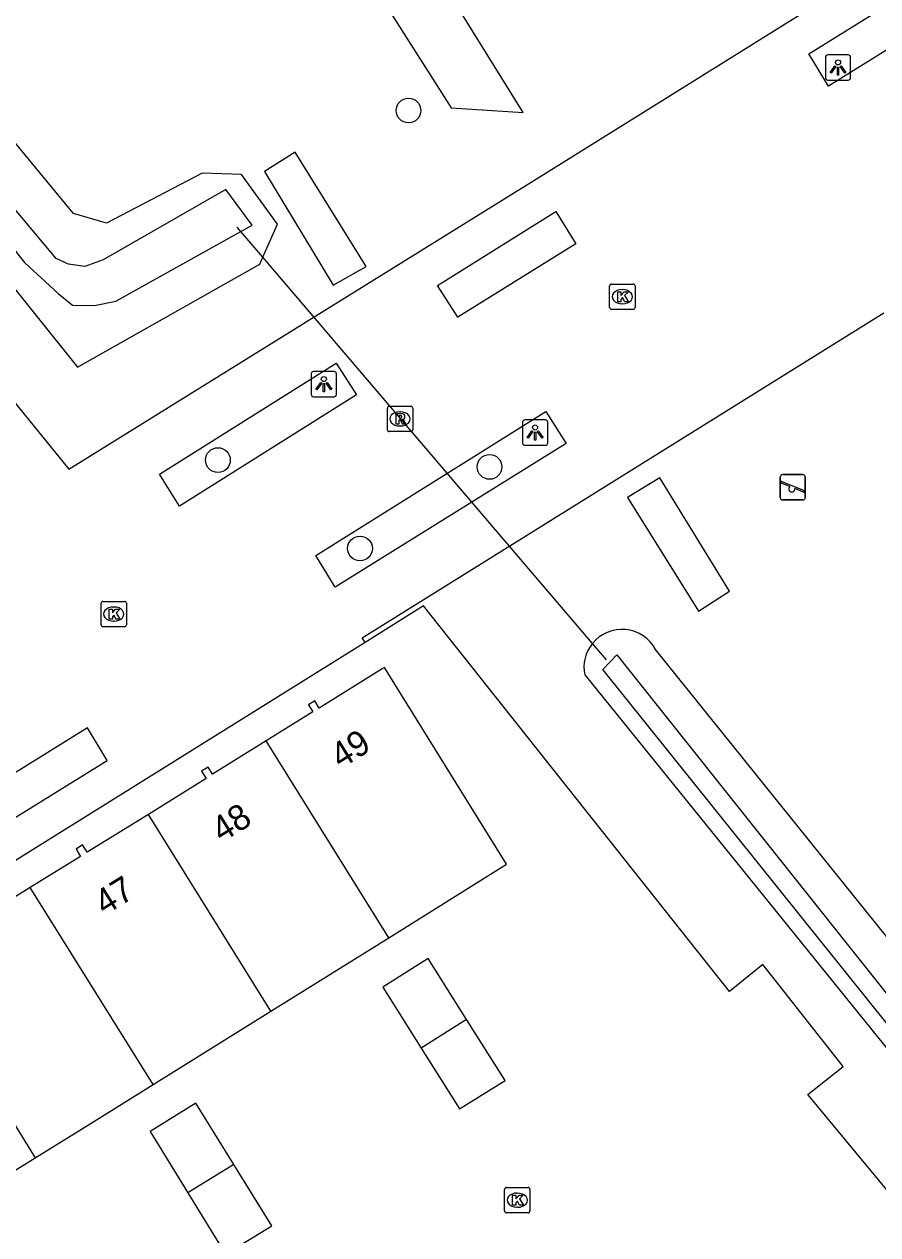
# Model space of a CAD drawing. Extents: x 159280 to 160375, y 384531 to 385872.
# Drawn here: x 159560.72 to 159594.41, y 385429.99 to 385477.77 of the extents above; entities that cross this region are included whole.
import ezdxf

# ---------------------------------------------------------------- set-up
doc = ezdxf.new("R2010")
doc.units = 0
for name, color, linetype in [('IMGEO_Boom', 7, 'Continuous'), ('IMGEO_Duiker', 7, 'Continuous'), ('IMGEO_Groenvoorziening', 7, 'Continuous'), ('IMGEO_Kolk', 7, 'Continuous'), ('IMGEO_Lichtpunt', 7, 'Continuous'), ('IMGEO_Pand', 7, 'Continuous'), ('IMGEO_Pand_nummerreeks', 7, 'Continuous'), ('IMGEO_Rioolput', 7, 'Continuous'), ('IMGEO_Speelvoorziening', 7, 'Continuous'), ('IMGEO_Voetgangersgebied_open', 7, 'Continuous'), ('IMGEO_Voetpad_op_trap', 7, 'Continuous'), ('IMGEO_Waterloop', 7, 'Continuous')]:
    doc.layers.add(name, color=color, linetype=linetype)

msp = doc.modelspace()

# ---------------------------------------------------------------- linework, layer by layer
at = {"layer": 'IMGEO_Boom'}
for centre in [(159575.888, 385474.363), (159568.363, 385460.566), (159579.085, 385460.299), (159573.973, 385457.078)]:
    msp.add_circle(centre, 0.489, dxfattribs=at)
at = {"layer": 'IMGEO_Duiker'}
msp.add_lwpolyline([(159583.704, 385452.682), (159583.151, 385453.33), (159570.137, 385468.573), (159569.272, 385469.587), (159569.122, 385469.762)], dxfattribs=at)
at = {"layer": 'IMGEO_Groenvoorziening'}
for points in [[(159598.735, 385519.781), (159562.811, 385497.664), (159577.577, 385474.468), (159580.415, 385474.281), (159566.466, 385496.734), (159567.523, 385497.485), (159600.015, 385517.729)], [(159524.304, 385512.295), (159562.824, 385464.238), (159570.016, 385468.303), (159570.137, 385468.573), (159570.72, 385469.874), (159569.292, 385471.837), (159567.738, 385471.894), (159563.962, 385469.911), (159562.664, 385470.293), (159527.018, 385513.495)], [(159604.622, 385419.876), (159591.658, 385435.532), (159593.045, 385436.63), (159589.871, 385440.661), (159588.553, 385439.59), (159576.484, 385454.809), (159574.173, 385453.369)], [(159582.842, 385452.091), (159606.462, 385422.901), (159608.798, 385424.451), (159608.972, 385425.144), (159608.513, 385425.866), (159607.933, 385426.779), (159606.634, 385427.011), (159585.639, 385453.093)]]:
    msp.add_lwpolyline(points, dxfattribs=at)
for centre, radius, start, end in [((159584.316, 385452.382), 1.502, 28.257, 140.8602), ((159584.313, 385452.382), 1.499, 140.7936, 191.1992)]:
    msp.add_arc(centre, radius, start, end, dxfattribs=at)
at = {"layer": 'IMGEO_Kolk'}
for p, q in [((159583.828, 385466.587), (159583.828, 385467.439)), ((159583.903, 385467.513), (159584.755, 385467.513)), ((159584.316, 385467.293), (159584.341, 385467.293)), ((159584.829, 385467.439), (159584.829, 385466.587)), ((159584.339, 385466.733), (159584.314, 385466.733)), ((159584.755, 385466.513), (159583.903, 385466.513)), ((159563.752, 385454.062), (159563.752, 385454.914)), ((159563.827, 385454.988), (159564.679, 385454.988)), ((159564.24, 385454.768), (159564.265, 385454.768)), ((159564.753, 385454.914), (159564.753, 385454.062)), ((159564.679, 385453.988), (159563.827, 385453.988)), ((159564.263, 385454.208), (159564.238, 385454.208)), ((159579.753, 385431.859), (159580.605, 385431.859)), ((159579.678, 385430.933), (159579.678, 385431.785)), ((159580.166, 385431.639), (159580.191, 385431.639)), ((159580.679, 385431.785), (159580.679, 385430.933)), ((159580.605, 385430.859), (159579.753, 385430.859)), ((159580.189, 385431.079), (159580.164, 385431.079))]:
    msp.add_line(p, q, dxfattribs=at)
for points in [[(159583.828, 385466.587), (159583.828, 385467.439)], [(159583.903, 385467.513), (159584.755, 385467.513)], [(159584.149, 385467.213), (159584.272, 385467.213), (159584.272, 385467.062), (159584.402, 385467.213), (159584.566, 385467.213), (159584.42, 385467.062), (159584.573, 385466.813), (159584.421, 385466.813), (159584.336, 385466.977), (159584.272, 385466.91), (159584.272, 385466.813), (159584.149, 385466.813), (159584.149, 385467.213)], [(159584.829, 385467.439), (159584.829, 385466.587)], [(159584.755, 385466.513), (159583.903, 385466.513)], [(159563.752, 385454.062), (159563.752, 385454.914)], [(159563.827, 385454.988), (159564.679, 385454.988)], [(159564.753, 385454.914), (159564.753, 385454.062)], [(159564.073, 385454.688), (159564.196, 385454.688), (159564.196, 385454.537), (159564.326, 385454.688), (159564.49, 385454.688), (159564.344, 385454.537), (159564.497, 385454.288), (159564.345, 385454.288), (159564.26, 385454.452), (159564.196, 385454.385), (159564.196, 385454.288), (159564.073, 385454.288), (159564.073, 385454.688)], [(159564.679, 385453.988), (159563.827, 385453.988)], [(159579.753, 385431.859), (159580.605, 385431.859)], [(159579.678, 385430.933), (159579.678, 385431.785)], [(159579.999, 385431.559), (159580.122, 385431.559), (159580.122, 385431.408), (159580.252, 385431.559), (159580.416, 385431.559), (159580.27, 385431.408), (159580.423, 385431.159), (159580.271, 385431.159), (159580.186, 385431.323), (159580.122, 385431.256), (159580.122, 385431.159), (159579.999, 385431.159), (159579.999, 385431.559)], [(159580.679, 385431.785), (159580.679, 385430.933)], [(159580.605, 385430.859), (159579.753, 385430.859)]]:
    msp.add_lwpolyline(points, dxfattribs=at)
for centre, start, end in [((159583.905, 385467.437), 91.552, 178.448), ((159583.905, 385467.437), 91.552, 178.448), ((159584.753, 385467.437), 1.552, 88.448), ((159584.753, 385467.437), 1.552, 88.448), ((159583.905, 385466.589), 181.552, 268.448), ((159583.905, 385466.589), 181.552, 268.448), ((159584.753, 385466.589), 271.552, 358.448), ((159584.753, 385466.589), 271.552, 358.448), ((159563.829, 385454.912), 91.552, 178.448), ((159563.829, 385454.912), 91.552, 178.448), ((159564.677, 385454.912), 1.552, 88.448), ((159564.677, 385454.912), 1.552, 88.448), ((159563.829, 385454.064), 181.552, 268.448), ((159563.829, 385454.064), 181.552, 268.448), ((159564.677, 385454.064), 271.552, 358.448), ((159564.677, 385454.064), 271.552, 358.448), ((159579.755, 385431.783), 91.552, 178.448), ((159579.755, 385431.783), 91.552, 178.448), ((159580.603, 385431.783), 1.552, 88.448), ((159580.603, 385431.783), 1.552, 88.448), ((159579.755, 385430.935), 181.552, 268.448), ((159579.755, 385430.935), 181.552, 268.448), ((159580.603, 385430.935), 271.552, 358.448), ((159580.603, 385430.935), 271.552, 358.448)]:
    msp.add_arc(centre, 0.0765, start, end, dxfattribs=at)
for centre, major_axis, ratio, start_param, end_param in [((159584.315, 385467.013), (-0.387, 0.002), 0.722429, 4.712389, 7.853982), ((159584.34, 385467.013), (-0.39, 0.002), 0.717154, 1.570796, 4.712389), ((159564.239, 385454.488), (-0.387, 0.002), 0.722429, 4.712389, 7.853982), ((159564.264, 385454.488), (-0.39, 0.002), 0.717154, 1.570796, 4.712389), ((159580.165, 385431.359), (-0.387, 0.002), 0.722429, 4.712389, 7.853982), ((159580.19, 385431.359), (-0.39, 0.002), 0.717154, 1.570796, 4.712389)]:
    msp.add_ellipse(centre, major_axis=major_axis, ratio=ratio, start_param=start_param, end_param=end_param, dxfattribs=at)
at = {"layer": 'IMGEO_Lichtpunt'}
for p, q in [((159592.344, 385476.464), (159592.344, 385475.657)), ((159592.344, 385476.464), (159592.344, 385475.657)), ((159593.246, 385476.559), (159592.438, 385476.559)), ((159593.246, 385476.559), (159592.438, 385476.559)), ((159593.34, 385475.657), (159593.34, 385476.464)), ((159593.34, 385475.657), (159593.34, 385476.464)), ((159592.438, 385475.563), (159593.246, 385475.563)), ((159592.438, 385475.563), (159593.246, 385475.563)), ((159572.046, 385463.967), (159572.046, 385463.16)), ((159572.046, 385463.967), (159572.046, 385463.16)), ((159572.948, 385464.062), (159572.14, 385464.062)), ((159572.948, 385464.062), (159572.14, 385464.062)), ((159573.042, 385463.16), (159573.042, 385463.967)), ((159573.042, 385463.16), (159573.042, 385463.967)), ((159572.14, 385463.066), (159572.948, 385463.066)), ((159572.14, 385463.066), (159572.948, 385463.066)), ((159580.386, 385462.055), (159580.386, 385461.248)), ((159580.386, 385462.055), (159580.386, 385461.248)), ((159581.288, 385462.15), (159580.48, 385462.15)), ((159581.288, 385462.15), (159580.48, 385462.15)), ((159581.382, 385461.248), (159581.382, 385462.055)), ((159581.382, 385461.248), (159581.382, 385462.055)), ((159580.48, 385461.154), (159581.288, 385461.154)), ((159580.48, 385461.154), (159581.288, 385461.154))]:
    msp.add_line(p, q, dxfattribs=at)
for points in [[(159592.718, 385476.128), (159592.757, 385476.1), (159592.569, 385475.838), (159592.531, 385475.865), (159592.718, 385476.128)], [(159592.82, 385476.08), (159592.867, 385476.08), (159592.867, 385475.758), (159592.82, 385475.758), (159592.82, 385476.08)], [(159592.93, 385476.1), (159592.968, 385476.127), (159593.155, 385475.865), (159593.116, 385475.837), (159592.93, 385476.1)], [(159572.42, 385463.631), (159572.459, 385463.603), (159572.271, 385463.341), (159572.233, 385463.368), (159572.42, 385463.631)], [(159572.522, 385463.583), (159572.569, 385463.583), (159572.569, 385463.261), (159572.522, 385463.261), (159572.522, 385463.583)], [(159572.632, 385463.603), (159572.67, 385463.63), (159572.857, 385463.368), (159572.818, 385463.34), (159572.632, 385463.603)], [(159580.76, 385461.719), (159580.799, 385461.691), (159580.611, 385461.429), (159580.573, 385461.456), (159580.76, 385461.719)], [(159580.862, 385461.671), (159580.909, 385461.671), (159580.909, 385461.349), (159580.862, 385461.349), (159580.862, 385461.671)], [(159580.972, 385461.691), (159581.01, 385461.718), (159581.197, 385461.456), (159581.158, 385461.428), (159580.972, 385461.691)]]:
    msp.add_lwpolyline(points, dxfattribs=at)
for centre in [(159592.843, 385476.262), (159572.545, 385463.765), (159580.885, 385461.853)]:
    msp.add_circle(centre, 0.0994, dxfattribs=at)
for centre, start, end in [((159592.438, 385476.464), 90, 180), ((159592.438, 385476.464), 90, 180), ((159593.246, 385476.464), 0, 90), ((159593.246, 385476.464), 0, 90), ((159592.438, 385475.657), 180, 270), ((159592.438, 385475.657), 180, 270), ((159593.246, 385475.657), 270, 0), ((159593.246, 385475.657), 270, 360), ((159572.14, 385463.967), 90, 180), ((159572.14, 385463.967), 90, 180), ((159572.948, 385463.967), 0, 90), ((159572.948, 385463.967), 0, 90), ((159572.14, 385463.16), 180, 270), ((159572.14, 385463.16), 180, 270), ((159572.948, 385463.16), 270, 0), ((159572.948, 385463.16), 270, 360), ((159580.48, 385462.055), 90, 180), ((159580.48, 385462.055), 90, 180), ((159581.288, 385462.055), 0, 90), ((159581.288, 385462.055), 0, 90), ((159580.48, 385461.248), 180, 270), ((159580.48, 385461.248), 180, 270), ((159581.288, 385461.248), 270, 0), ((159581.288, 385461.248), 270, 360)]:
    msp.add_arc(centre, 0.0946, start, end, dxfattribs=at)
at = {"layer": 'IMGEO_Pand'}
for points in [[(159575.109, 385441.718), (159579.762, 385444.618), (159574.933, 385452.379), (159574.848, 385452.326), (159572.358, 385450.776), (159572.188, 385451.06), (159571.936, 385450.903), (159572.112, 385450.627), (159570.27, 385449.483)], [(159570.27, 385449.483), (159568.149, 385448.166), (159567.973, 385448.447), (159567.72, 385448.29), (159567.899, 385448.001), (159565.616, 385446.585)], [(159575.109, 385441.718), (159570.27, 385449.483)], [(159565.616, 385446.585), (159563.202, 385445.088), (159563.022, 385445.377), (159562.763, 385445.216), (159562.941, 385444.924), (159560.957, 385443.696)], [(159570.456, 385438.819), (159565.616, 385446.585)], [(159560.957, 385443.696), (159558.974, 385442.469), (159558.795, 385442.756), (159558.534, 385442.594), (159558.713, 385442.305), (159556.318, 385440.82)], [(159565.803, 385435.919), (159560.957, 385443.696)], [(159570.456, 385438.819), (159575.109, 385441.718)], [(159578.183, 385438.493), (159576.659, 385440.897), (159574.867, 385439.765), (159576.389, 385437.355)], [(159556.318, 385440.82), (159561.146, 385433.025)], [(159565.803, 385435.919), (159570.456, 385438.819)], [(159578.183, 385438.493), (159576.389, 385437.355)], [(159576.389, 385437.355), (159577.904, 385434.957), (159579.707, 385436.088), (159578.183, 385438.493)], [(159561.146, 385433.025), (159563.256, 385434.332), (159565.803, 385435.919)], [(159568.99, 385432.764), (159567.489, 385435.185), (159565.684, 385434.073), (159567.181, 385431.643)], [(159556.486, 385430.138), (159561.146, 385433.025)], [(159568.99, 385432.764), (159567.181, 385431.643)], [(159567.181, 385431.643), (159568.668, 385429.23), (159570.49, 385430.343), (159568.99, 385432.764)]]:
    msp.add_lwpolyline(points, dxfattribs=at)
at = {"layer": 'IMGEO_Rioolput'}
for p, q in [((159575.053, 385461.766), (159575.053, 385462.618)), ((159575.128, 385462.692), (159575.98, 385462.692)), ((159575.541, 385462.472), (159575.566, 385462.472)), ((159576.054, 385462.618), (159576.054, 385461.766)), ((159575.564, 385461.912), (159575.539, 385461.912)), ((159575.98, 385461.692), (159575.128, 385461.692))]:
    msp.add_line(p, q, dxfattribs=at)
for points in [[(159575.053, 385461.766), (159575.053, 385462.618)], [(159575.128, 385462.692), (159575.98, 385462.692)], [(159575.642, 385462.39), (159575.39, 385462.392), (159575.39, 385461.992)], [(159576.054, 385462.618), (159576.054, 385461.766)], [(159575.39, 385461.992), (159575.514, 385461.992), (159575.514, 385462.154), (159575.525, 385462.154)], [(159575.568, 385462.311), (159575.514, 385462.311), (159575.514, 385462.23)], [(159575.514, 385462.23), (159575.566, 385462.23)], [(159575.572, 385462.125), (159575.643, 385461.992), (159575.783, 385461.992), (159575.718, 385462.118)], [(159575.98, 385461.692), (159575.128, 385461.692)]]:
    msp.add_lwpolyline(points, dxfattribs=at)
for centre, radius, start, end in [((159575.13, 385462.616), 0.0765, 91.552, 178.448), ((159575.13, 385462.616), 0.0765, 91.552, 178.448), ((159575.641, 385462.28), 0.109, 350.3612, 89.416), ((159575.978, 385462.616), 0.0765, 1.552, 88.448), ((159575.978, 385462.616), 0.0765, 1.552, 88.448), ((159575.524, 385462.101), 0.0533, 26.0293, 88.6989), ((159575.55, 385462.419), 0.19, 274.7715, 282.9687), ((159575.574, 385462.215), 0.0964, 77.0061, 93.1865), ((159575.588, 385462.272), 0.0378, 276.6634, 79.6772), ((159575.639, 385462.28), 0.112, 277.5842, 350.9817), ((159575.623, 385462.065), 0.108, 29.5134, 73.7905), ((159575.13, 385461.768), 0.0765, 181.552, 268.448), ((159575.13, 385461.768), 0.0765, 181.552, 268.448), ((159575.978, 385461.768), 0.0765, 271.552, 358.448), ((159575.978, 385461.768), 0.0765, 271.552, 358.448)]:
    msp.add_arc(centre, radius, start, end, dxfattribs=at)
for centre, major_axis, ratio, start_param, end_param in [((159575.54, 385462.192), (-0.387, 0.002), 0.722429, 4.712389, 7.853982), ((159575.565, 385462.192), (-0.39, 0.002), 0.717154, 1.570796, 4.712389)]:
    msp.add_ellipse(centre, major_axis=major_axis, ratio=ratio, start_param=start_param, end_param=end_param, dxfattribs=at)
at = {"layer": 'IMGEO_Speelvoorziening'}
for p, q in [((159590.561, 385459.093), (159590.561, 385459.893)), ((159590.561, 385459.893), (159590.561, 385459.093)), ((159590.944, 385459.521), (159590.605, 385459.658)), ((159590.63, 385459.718), (159591.506, 385459.365)), ((159590.661, 385459.993), (159591.451, 385459.993)), ((159591.451, 385459.993), (159590.661, 385459.993)), ((159591.551, 385459.893), (159591.551, 385459.093)), ((159591.551, 385459.093), (159591.551, 385459.893)), ((159591.482, 385459.305), (159591.142, 385459.442)), ((159591.451, 385458.993), (159590.661, 385458.993)), ((159590.661, 385458.993), (159591.451, 385458.993))]:
    msp.add_line(p, q, dxfattribs=at)
for centre, radius, start, end in [((159590.661, 385459.893), 0.1, 90, 180), ((159590.661, 385459.893), 0.1, 90, 180), ((159590.618, 385459.688), 0.0327, 68.078, 248.078), ((159591.023, 385459.431), 0.12, 130.9928, 5.1632), ((159591.451, 385459.893), 0.1, 0, 90), ((159591.451, 385459.893), 0.1, 360, 90), ((159590.661, 385459.093), 0.1, 180, 270), ((159590.661, 385459.093), 0.1, 180, 270), ((159591.451, 385459.093), 0.1, 270, 0), ((159591.451, 385459.093), 0.1, 270, 0), ((159591.494, 385459.335), 0.0327, 248.078, 68.078)]:
    msp.add_arc(centre, radius, start, end, dxfattribs=at)
at = {"layer": 'IMGEO_Voetgangersgebied_open'}
for points in [[(159559.109, 385464.339), (159562.476, 385460.205), (159581.215, 385471.84), (159610.606, 385490.161), (159609.795, 385491.39), (159614.675, 385494.461), (159614.413, 385494.87)], [(159603.902, 385482.442), (159592.47, 385475.323), (159591.689, 385476.601), (159603.101, 385483.692), (159603.902, 385482.442)], [(159582.495, 385469.104), (159577.839, 385466.202), (159577.035, 385467.459), (159581.705, 385470.372), (159582.495, 385469.104)], [(159574.173, 385453.369), (159574.054, 385453.552), (159587.327, 385461.817), (159594.656, 385466.373)], [(159573.828, 385463.138), (159566.842, 385458.754), (159566.056, 385460.01), (159573.033, 385464.39), (159573.828, 385463.138)], [(159582.111, 385461.223), (159572.992, 385455.552), (159572.225, 385456.807), (159581.313, 385462.489), (159582.111, 385461.223)], [(159574.173, 385453.369), (159546.415, 385436.07), (159544.876, 385435.092)], [(159563.99, 385448.706), (159563.21, 385450.006), (159555.792, 385445.391), (159556.575, 385444.115), (159563.99, 385448.706)]]:
    msp.add_lwpolyline(points, dxfattribs=at)
at = {"layer": 'IMGEO_Voetpad_op_trap'}
for points in [[(159570.205, 385471.958), (159572.917, 385467.47), (159574.222, 385468.209), (159571.417, 385472.725), (159570.205, 385471.958)], [(159585.808, 385459.872), (159584.532, 385459.095), (159587.34, 385454.603), (159588.563, 385455.389), (159585.808, 385459.872)]]:
    msp.add_lwpolyline(points, dxfattribs=at)
at = {"layer": 'IMGEO_Waterloop'}
for points in [[(159525.536, 385511.958), (159531.903, 385503.959), (159557.122, 385472.872), (159560.725, 385468.363), (159562.062, 385467.139), (159562.628, 385466.686), (159563.489, 385466.663), (159564.328, 385466.845), (159569.272, 385469.587), (159569.72, 385469.836), (159568.678, 385471.24), (159563.829, 385468.476), (159563.104, 385468.204), (159562.47, 385468.295), (159561.971, 385468.521), (159545.929, 385487.69), (159529.524, 385508.808), (159525.378, 385513.703), (159524.585, 385513), (159525.536, 385511.958)], [(159583.565, 385452.298), (159584.109, 385452.887), (159604.456, 385427.328), (159605.453, 385426.127), (159607.356, 385426.263), (159608.217, 385425.039), (159606.359, 385423.929), (159602.689, 385428.461), (159583.565, 385452.298)]]:
    msp.add_lwpolyline(points, dxfattribs=at)

# ---------------------------------------------------------------- texts
at = {"layer": 'IMGEO_Pand_nummerreeks'}
for s, rotation, p in [('49', 31.9023, (159573.213, 385448.363)), ('48', 31.8393, (159568.51, 385445.448)), ('47', 31.8049, (159563.888, 385442.572))]:
    msp.add_text(s, height=1, rotation=rotation, dxfattribs=at).set_placement(p)

doc.saveas('drawing.dxf')
